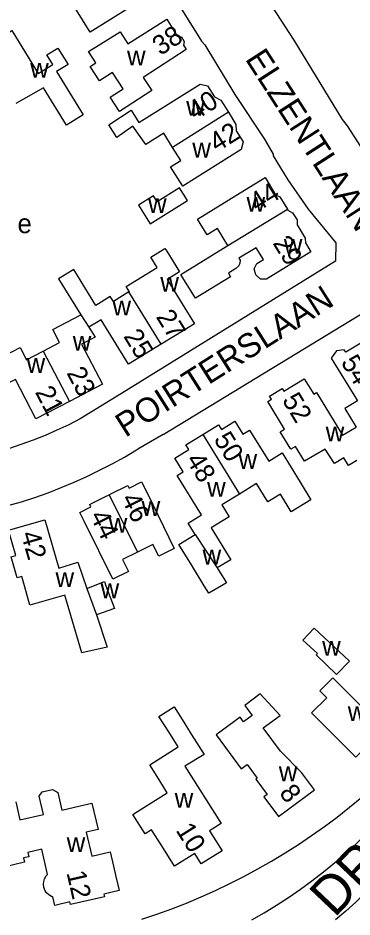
# Model space of a CAD drawing. Extents: x 161141 to 163125, y 381621 to 383200.
# Drawn here: x 161599.7 to 161669, y 382181.3 to 382367.8 of the extents above; entities that cross this region are included whole.
import ezdxf

# ---------------------------------------------------------------- set-up
doc = ezdxf.new("R2010")
doc.units = 0
for name, color, linetype in [('BLT_Basislijn', 7, 'Continuous'), ('BLT_Bebouwing', 7, 'Continuous'), ('BLT_Centroide', 7, 'Continuous'), ('BLT_Huisnummer', 7, 'Continuous'), ('BLT_Onderverdeling_panden', 7, 'Continuous'), ('BLT_Straatnaam', 7, 'Continuous'), ('BLT_Straatnaam_hoofdweg', 7, 'Continuous')]:
    doc.layers.add(name, color=color, linetype=linetype)

msp = doc.modelspace()

# ---------------------------------------------------------------- linework, layer by layer
at = {"layer": 'BLT_Basislijn'}
for p, q in [((161621.17, 382289.9), (161612.62, 382284.63)), ((161629.78, 382281.38), (161624.57, 382278.35))]:
    msp.add_line(p, q, dxfattribs=at)
for points in [[(161595.84, 382460.72), (161596.92, 382458.74), (161611.47, 382435.7), (161611.61, 382435.15), (161612.76, 382433.33), (161647.66, 382377.83), (161648.55, 382376.12), (161656.88, 382363.14), (161666.97, 382346.69), (161667.98, 382345.4), (161674.24, 382335.63), (161677.56, 382331.37), (161683.55, 382324.85), (161687.86, 382320.54), (161693.76, 382315.92), (161698.71, 382312.8), (161700.46, 382311.71), (161704.92, 382309.44), (161714.05, 382305.43), (161718.43, 382303.74), (161719.44, 382303.14), (161728.38, 382299.55)], [(161528.05, 382327.91), (161615.1, 382382.15), (161620.61, 382385.22), (161623.8, 382385.38), (161627.62, 382379.73), (161629.02, 382376.98), (161637.76, 382362.96), (161638.42, 382362.17), (161644.65, 382351.89), (161650.81, 382342.64), (161652.63, 382339.52), (161652.63, 382339.2), (161655.66, 382334.19)], [(161655.66, 382334.19), (161659.9, 382328.13), (161665.64, 382321.12), (161665.58, 382317.32), (161621.17, 382289.9)], [(161629.78, 382281.38), (161675.04, 382308.9), (161676, 382308.89), (161683.17, 382303.86), (161694.24, 382297.2), (161707.92, 382290.37), (161725.11, 382281.14)], [(161612.62, 382284.63), (161610.22, 382283.41), (161607.78, 382282.27), (161605.32, 382281.19), (161602.82, 382280.19), (161600.29, 382279.27), (161597.73, 382278.42)], [(161597.61, 382266.62), (161600.41, 382267.44), (161603.19, 382268.34), (161605.93, 382269.31), (161608.66, 382270.36), (161611.35, 382271.48), (161614.01, 382272.68), (161616.63, 382273.95), (161619.22, 382275.29), (161621.77, 382276.7), (161624.29, 382278.18), (161624.57, 382278.35)], [(161625.41, 382180.83), (161628.52, 382181.87), (161631.6, 382182.99), (161634.66, 382184.18), (161637.68, 382185.45), (161640.67, 382186.8), (161643.63, 382188.21), (161646.56, 382189.7), (161649.44, 382191.26), (161652.29, 382192.88), (161655.09, 382194.58), (161657.86, 382196.34), (161660.58, 382198.18), (161663.25, 382200.07), (161665.88, 382202.03), (161668.46, 382204.06), (161670.99, 382206.15), (161673.47, 382208.3), (161675.89, 382210.5), (161677.01, 382211.56)], [(161689.83, 382205.56), (161675.69, 382190.34), (161673.78, 382188.29), (161671.81, 382186.31), (161669.78, 382184.37), (161667.7, 382182.5), (161665.56, 382180.69)], [(161648.17, 382180.68), (161650.76, 382182.17), (161653.31, 382183.73), (161655.81, 382185.36), (161658.27, 382187.06), (161660.68, 382188.82), (161663.05, 382190.65), (161665.36, 382192.54), (161667.63, 382194.49), (161669.84, 382196.5), (161671.99, 382198.57), (161674.09, 382200.69), (161676.14, 382202.87), (161676.38, 382203.14)]]:
    msp.add_lwpolyline(points, dxfattribs=at)
at = {"layer": 'BLT_Bebouwing'}
msp.add_line((161605.29, 382263.69), (161608.14, 382253.67), dxfattribs=at)
for points in [[(161623.14, 382370.09), (161614.66, 382364.86), (161610.25, 382372)], [(161625.68, 382355.45), (161627.44, 382352.76), (161620.73, 382348.4), (161618.83, 382351.33), (161621.5, 382353.07), (161619.31, 382356.46), (161616.63, 382354.72), (161614.7, 382357.7), (161615.88, 382358.47), (161614.36, 382360.83), (161620.92, 382364.93), (161622.48, 382362.43), (161630.57, 382367.5), (161632.71, 382364.03), (161633.59, 382363.83), (161634.18, 382362.87), (161634.01, 382362.15), (161634.58, 382361.21), (161625.68, 382355.45)], [(161592.3, 382361.32), (161598.44, 382365.15), (161602.6, 382358.41), (161603.92, 382356.28), (161606.92, 382358.13), (161605.71, 382360.11), (161608, 382361.53), (161610.1, 382358.14), (161607.68, 382356.65), (161613.22, 382347.69), (161609.79, 382345.57), (161605.01, 382353.31), (161599.27, 382350.04)], [(161631.78, 382340.93), (161629.95, 382343.86), (161626.23, 382341.53), (161623.54, 382345.33), (161620.2, 382342.99), (161618.55, 382345.62), (161623.18, 382348.66), (161624.79, 382346.11), (161637.5, 382354.05), (161639.03, 382353.7), (161640.46, 382351.42), (161641.75, 382350.74), (161643.33, 382348.21)], [(161643.33, 382348.21), (161644.91, 382345.68), (161644.95, 382344.34), (161646.38, 382342.07), (161646.01, 382340.46), (161633.87, 382332.89)], [(161633.87, 382332.89), (161631.36, 382336.92), (161633.46, 382338.23), (161631.78, 382340.93)], [(161643.22, 382320.55), (161641.05, 382324.09), (161638.93, 382322.79), (161636.94, 382326.02), (161646.71, 382332.03), (161650.97, 382334.65), (161653.14, 382331.12), (161654.02, 382330.65), (161655.57, 382328.13)], [(161655.57, 382328.13), (161655.7, 382327.92), (161656.67, 382327.39), (161657.57, 382325.92), (161657.6, 382324.84), (161659.27, 382322.12), (161659.3, 382321.11), (161660.43, 382319.27), (161651.27, 382313.63), (161649.99, 382313.6), (161649.03, 382314.52), (161648.66, 382315.75), (161649.27, 382316.88), (161650.59, 382317.69), (161649.11, 382320.11), (161645.54, 382317.92), (161645.75, 382317.57), (161645.74, 382316.92), (161645.54, 382316.33), (161644.87, 382315.79), (161643.33, 382314.84), (161643.79, 382314.09), (161636.53, 382309.63), (161633.91, 382313.89), (161633.49, 382314.57), (161643.22, 382320.55)], [(161622.81, 382311), (161622.14, 382312.08), (161628.55, 382316.04), (161627.24, 382318.15), (161630.18, 382319.97), (161630.54, 382319.39), (161633.17, 382315.14), (161630.61, 382313.56), (161636.29, 382304.36), (161632.35, 382301.93), (161629.4, 382300.11)], [(161622.72, 382310.94), (161619.49, 382308.95), (161618.85, 382309.99), (161615.84, 382308.14), (161611.25, 382315.58), (161608.13, 382313.65), (161612.76, 382306.21)], [(161622.81, 382311), (161622.72, 382310.94)], [(161591.76, 382305.54), (161594.6, 382306.45), (161596.95, 382299.67), (161596.19, 382299.27), (161596.98, 382297.77), (161600.14, 382299.42), (161601.47, 382296.88), (161604.9, 382298.67)], [(161604.9, 382298.67), (161608.32, 382300.47), (161606.92, 382303.15), (161612.76, 382306.21)], [(161614.4, 382303.62), (161615.71, 382301.56), (161612.89, 382300.09), (161617.21, 382291.83), (161610.36, 382288.24)], [(161629.4, 382300.11), (161622.65, 382295.95), (161616.94, 382305.19), (161614.4, 382303.62)], [(161671.17, 382300.56), (161667.69, 382298.42), (161667.36, 382298.96), (161665.73, 382298.73), (161664.63, 382297.24), (161670.12, 382288.35), (161667.52, 382286.77), (161669.85, 382282.93)], [(161610.36, 382288.24), (161603.42, 382284.61), (161599.16, 382292.76), (161596.66, 382291.45), (161594.93, 382296.39)], [(161669.95, 382275.97), (161668.25, 382274.92), (161667.26, 382276.53), (161665.32, 382275.33), (161663.44, 382278.36), (161659.13, 382275.83), (161657.24, 382278.89), (161656.29, 382278.31), (161654.07, 382281.91), (161654.99, 382282.48), (161651.5, 382288.23), (161652.27, 382288.7), (161651.88, 382289.34), (161654.5, 382290.93), (161654.84, 382290.36), (161659.08, 382292.94), (161661.04, 382289.73), (161661.62, 382290.08), (161667.02, 382281.21), (161669.85, 382282.93)], [(161638.05, 382281.36), (161641.32, 382283.37), (161641.9, 382282.43), (161644.7, 382284.15), (161646.37, 382281.45), (161647.73, 382282.28), (161651.7, 382275.83), (161654.49, 382277.55), (161658.2, 382271.52), (161660.45, 382267.85), (161656.38, 382265.35), (161654.12, 382269), (161651.51, 382267.39), (161649.16, 382271.21), (161645.62, 382269.03)], [(161636.46, 382260.6), (161634.98, 382263), (161637.75, 382264.7), (161632.72, 382272.88), (161633.96, 382273.64), (161632.23, 382276.45), (161635.13, 382278.24), (161634.54, 382279.2), (161638.05, 382281.36)], [(161618.63, 382268.88), (161619.4, 382269.27), (161622.08, 382270.61), (161622.46, 382270.8), (161622.73, 382270.27), (161625.35, 382271.56), (161626.54, 382269.15), (161632.08, 382257.75), (161628.88, 382256.17), (161627.69, 382258.57), (161624.51, 382257)], [(161624.51, 382257), (161621.39, 382255.46), (161622.62, 382252.97), (161619.4, 382251.37), (161613.49, 382263.24), (161612.53, 382265.2), (161614.83, 382266.34), (161614.57, 382266.85), (161615.12, 382267.12), (161617.85, 382268.5), (161618.63, 382268.88)], [(161645.62, 382269.03), (161642, 382266.8), (161643.53, 382264.31), (161639.78, 382262), (161643.84, 382255.39), (161641.03, 382253.69)], [(161609.42, 382248.05), (161602.18, 382245.99), (161601.03, 382250), (161600.49, 382251.92), (161599.52, 382251.65), (161598.28, 382256.02), (161599.24, 382256.29), (161597.74, 382261.54), (161605.29, 382263.69)], [(161641.03, 382253.69), (161642.93, 382250.61), (161641.93, 382250), (161639.3, 382248.43), (161638.33, 382250), (161635.67, 382254.33), (161633.06, 382258.59), (161636.46, 382260.6)], [(161608.14, 382253.67), (161612.08, 382254.92), (161613.97, 382249.46)], [(161613.97, 382249.46), (161617.62, 382250.85), (161617.94, 382250), (161619.69, 382245.27), (161615.99, 382243.94)], [(161615.99, 382243.94), (161618.23, 382237.27), (161612.95, 382236.07), (161609.42, 382248.05)], [(161669.75, 382214.46), (161675.57, 382220.29), (161664.99, 382230.87), (161662.3, 382228.18), (161663.73, 382226.74), (161660.6, 382223.61), (161669.75, 382214.46)], [(161653.72, 382202.16), (161661.17, 382207.67), (161658.51, 382211.26), (161654.13, 382215.7), (161650.56, 382220.53), (161654.05, 382223.11), (161649.96, 382227.56), (161646.72, 382225.17), (161648.26, 382223.08), (161646.5, 382221.78), (161645.79, 382222.75), (161640.78, 382219.05), (161646, 382212.02), (161647.2, 382212.91), (161649.29, 382210.1), (161649.01, 382209.88), (161651.35, 382206.73), (161650.7, 382206.25), (161653.72, 382202.16)], [(161627.02, 382212.84), (161632.94, 382216.57), (161630.96, 382219.71), (161628.94, 382222.91), (161632.07, 382224.88), (161634.08, 382221.68), (161635.63, 382219.23), (161638.29, 382215), (161634.3, 382212.61), (161641.81, 382200.69), (161639.45, 382199.2), (161642.06, 382195.05), (161637.72, 382192.32), (161636.38, 382194.45), (161632.19, 382191.81), (161629.53, 382196.04), (161627.42, 382199.39), (161626.05, 382198.52), (161623.5, 382202.56), (161624.46, 382203.16), (161630.66, 382207.07), (161628.54, 382210.43), (161627.02, 382212.84)], [(161599.23, 382205.18), (161600.1, 382201.44), (161604.97, 382202.57), (161604.09, 382206.33), (161604.74, 382207.24), (161606.85, 382207.73), (161607.94, 382207.1), (161608.79, 382203.46), (161612.57, 382204.33)], [(161612.57, 382204.33), (161615.03, 382204.91), (161616.3, 382199.43), (161613.84, 382198.86), (161614.99, 382193.88), (161618.84, 382194.78), (161619.52, 382191.84), (161620.02, 382189.7), (161620.7, 382186.76), (161617.51, 382186.02), (161617.62, 382185.49), (161610.58, 382183.87), (161610.44, 382184.43), (161607.31, 382183.71), (161606.9, 382185.49), (161606.66, 382185.55), (161606.11, 382185.89), (161605.64, 382186.34), (161605.29, 382186.89), (161605.06, 382187.51), (161605.02, 382188.11), (161605.09, 382188.68), (161605.19, 382189.18), (161605.57, 382189.8), (161605.84, 382190.13), (161604.67, 382195.34), (161601.73, 382194.67), (161601.94, 382193.79), (161600.85, 382193.54), (161601.04, 382192.66), (161596.46, 382191.57)]]:
    msp.add_lwpolyline(points, dxfattribs=at)
for points in [[(161633.19, 382332.53), (161628.6, 382329.67), (161627.83, 382330.9), (161624.71, 382328.95), (161627.13, 382325.08), (161634.83, 382329.89)], [(161661.1, 382241.2), (161658.81, 382238.74), (161661.81, 382235.95), (161661.57, 382235.69), (161665.76, 382231.58), (161668.49, 382234.36)]]:
    msp.add_lwpolyline(points, close=True, dxfattribs=at)
at = {"layer": 'BLT_Onderverdeling_panden'}
for p, q in [((161643.33, 382348.21), (161631.78, 382340.93)), ((161643.22, 382320.55), (161655.57, 382328.13)), ((161629.4, 382300.11), (161622.72, 382310.94)), ((161612.76, 382306.21), (161614.4, 382303.62)), ((161604.9, 382298.67), (161610.36, 382288.24)), ((161638.05, 382281.36), (161645.62, 382269.03)), ((161618.63, 382268.88), (161624.51, 382257)), ((161636.46, 382260.6), (161641.03, 382253.69)), ((161613.97, 382249.46), (161615.99, 382243.94))]:
    msp.add_line(p, q, dxfattribs=at)

# ---------------------------------------------------------------- texts
at = {"layer": 'BLT_Centroide'}
for s, p in [('w', (161622.31, 382357.94)), ('w', (161602.23, 382355.38)), ('w', (161634.59, 382347.5)), ('w', (161635.86, 382338.81)), ('w', (161626.68, 382327.31)), ('w', (161647.1, 382327.59)), ('e', (161599.6, 382323.14)), ('w', (161654.83, 382318.88)), ('w', (161629.22, 382310.97)), ('w', (161619.29, 382306.06)), ('w', (161611.05, 382298.77)), ('w', (161601.49, 382294.16)), ('w', (161663.52, 382279.94)), ('w', (161645.44, 382274.24)), ('w', (161638.92, 382268.45)), ('w', (161625.34, 382264.48)), ('w', (161618.52, 382261)), ('w', (161637.98, 382254.39)), ('w', (161607.49, 382249.72)), ('w', (161616.83, 382247.41)), ('w', (161662.78, 382235.5)), ('w', (161668.09, 382221.95)), ('w', (161653.8, 382209.45)), ('w', (161632.2, 382203.95)), ('w', (161609.8, 382194.75))]:
    msp.add_text(s, height=4, dxfattribs=at).set_placement(p)
at = {"layer": 'BLT_Huisnummer'}
for s, rotation, p in [('38', 32.969, (161629.23, 382359.86)), ('40', 32.0018, (161636.53, 382346.44)), ('42', 31.9928, (161640.96, 382339.85)), ('44', 31.5987, (161649.26, 382327.41)), ('29', 301.5753, (161652.43, 382321.09)), ('27', 301.7294, (161628.22, 382305.79)), ('25', 301.7061, (161621.46, 382301.76)), ('54', 301.6926, (161666.56, 382296.35)), ('23', 297.6318, (161609.7, 382294.16)), ('21', 297.6326, (161603.17, 382290.18)), ('52', 301.2926, (161654.38, 382288.51)), ('50', 301.5688, (161640.19, 382280.39)), ('48', 301.5676, (161634.42, 382276.11)), ('46', 296.3279, (161621.03, 382268.08)), ('44', 296.4433, (161614.54, 382264.52)), ('42', 285.9091, (161600.26, 382260.77)), ('8', 306.4433, (161653.74, 382207)), ('10', 302.2191, (161632.32, 382199.3)), ('12', 282.8806, (161609.75, 382190.48))]:
    msp.add_text(s, height=4, rotation=rotation, dxfattribs=at).set_placement(p)
at = {"layer": 'BLT_Straatnaam'}
for s, rotation, p in [('RUUSBROECLAAN', 32.6903, (161561.59, 382352.25)), ('ELZENTLAAN', 302.8504, (161646.69, 382359.27)), ('POIRTERSLAAN', 32.4074, (161621.99, 382280.66))]:
    msp.add_text(s, height=5, rotation=rotation, dxfattribs=at).set_placement(p)
at = {"layer": 'BLT_Straatnaam_hoofdweg'}
msp.add_text('DR SCHAEPMANLAAN', height=7.9999, rotation=46.4293, dxfattribs=at).set_placement((161665.33, 382180.98))

doc.saveas('drawing.dxf')
